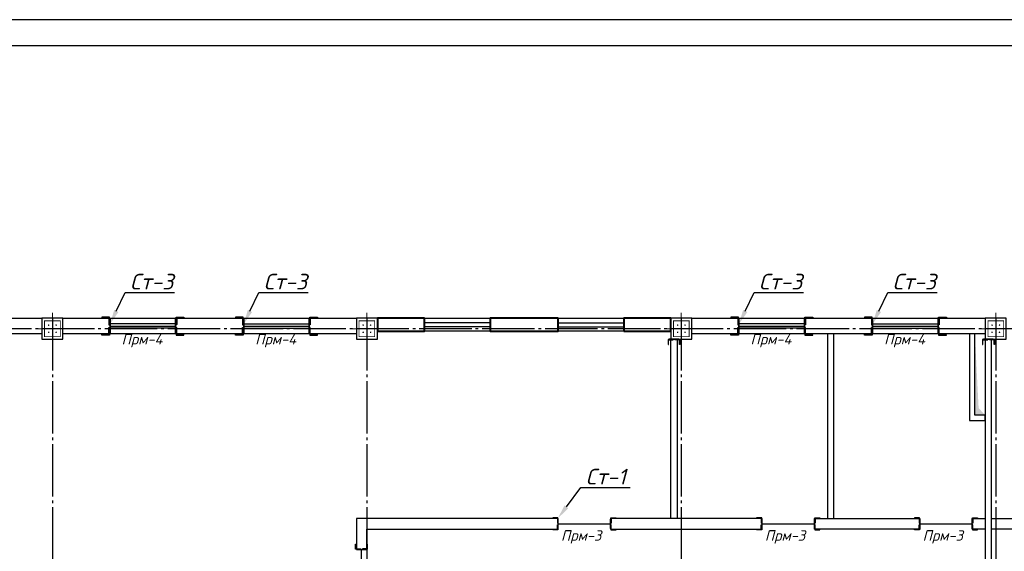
# Model space of a CAD drawing. Header units: millimetres. Extents: x -33345 to 4712671, y -3392 to 121473.
# Tile 340 of 656: x 1879431 to 1898218, y 76366 to 86501. Entities that reach past the tile are written whole.
import ezdxf
from ezdxf import colors
from ezdxf.entities.mleader import LeaderData, LeaderLine
from ezdxf.math import Vec2, Vec3

# ---------------------------------------------------------------- set-up
doc = ezdxf.new("R2010")
doc.units = ezdxf.units.MM
doc.linetypes.add('CENTER2', pattern=[28.575, 19.05, -3.175, 3.175, -3.175])
doc.linetypes.add('ГОСТ 2.303 5', pattern=[24, 20, -1.5, 1, -1.5])
for name, color, linetype, lineweight in [('.', 7, 'Continuous', 15), ('0.25', 7, 'Continuous', 25), ('5   0.30', 1, 'Continuous', 30), ('размер 0.09', 175, 'Continuous', 9)]:
    doc.layers.add(name, color=color, linetype=linetype, lineweight=lineweight)
doc.layers.add('00-Axes', color=1, linetype='CENTER2')
doc.layers.add('HA', color=9, linetype='Continuous')
doc.styles.add('ISOCPEUR', font='isocpeui.ttf', dxfattribs={"height": 300})
doc.styles.add('ГОСТ 250', font='isocpeui.ttf', dxfattribs={"height": 250})

# ---------------------------------------------------------------- blocks, each defined once
blk = doc.blocks.new('*U282')
at = {"layer": '0.25', "color": 5, "linetype": 'Continuous', "lineweight": 25, "ltscale": 100}
blk.add_lwpolyline([(-72619, 0), (0, 0), (0, 42000), (-72619, 42000), (-72619, 0)], dxfattribs=at)
at = {"layer": '0.25', "color": 7, "linetype": 'Continuous', "lineweight": 30, "ltscale": 100}
blk.add_lwpolyline([(-70619, 500), (-500, 500), (-500, 41500), (-70619, 41500), (-70619, 500)], dxfattribs=at)
blk = doc.blocks.new('fgfgfgfgggffrw')
at = {"layer": '00-Axes', "color": 251, "linetype": 'ГОСТ 2.303 5', "ltscale": 50, "true_color": 0x636466}
for points in [[(-30640, 13960), (-30640, -1440)], [(-24640, 13960), (-24640, -1440)], [(-18640, 13960), (-18640, -1440)], [(-12640, 13960), (-12640, -1440)], [(22960, 13760), (-41640, 13760)]]:
    blk.add_lwpolyline(points, dxfattribs=at)
blk = doc.blocks.new('column')
at = {"lineweight": 0}
for points in [[(-68, 56, -1), (-68, 86, -1)], [(68, 56, 1), (68, 86, 1)], [(-68, -56, 1), (-68, -86, 1)], [(68, -56, -1), (68, -86, -1)]]:
    blk.add_hatch(color=0, dxfattribs=at).paths.add_polyline_path(points)
at = {"color": 0, "lineweight": 0}
for p, q in [((0, 300), (0, -300)), ((300, 0), (-300, 0))]:
    blk.add_line(p, q, dxfattribs=at)
at = {"lineweight": 30}
blk.add_lwpolyline([(-200, 200), (200, 200), (200, -200), (-200, -200)], close=True, dxfattribs=at)
at = {"color": 0, "lineweight": 0, "const_width": 15}
blk.add_lwpolyline([(150, -150), (150, 150), (-150, 150), (-150, -150)], close=True, dxfattribs=at)
blk = doc.blocks.new('*U3545')
at = {"color": 0, "linetype": 'ByBlock', "lineweight": -2, "ltscale": 100}
blk.add_lwpolyline([(0, 0), (63, 0), (63, 2.7, 0.414214), (60.7, 5), (12, 5, -0.414214), (5, 12), (5, 60.7, 0.414214), (2.7, 63), (0, 63)], format="xyb", close=True, dxfattribs=at)
blk = doc.blocks.new('A$C0829442C')
at = {"layer": '5   0.30', "lineweight": 30, "ltscale": 200}
blk.add_line((0, 131), (0, 13.5), dxfattribs=at)
at = {"layer": '5   0.30', "lineweight": 30, "ltscale": 200, "xscale": -1, "rotation": 180}
blk.add_blockref('*U3545', (3.9, 146.4), dxfattribs=at)
at = {"layer": '5   0.30', "lineweight": 30, "ltscale": 200}
blk.add_blockref('*U3545', (3.9, 0), dxfattribs=at)

msp = doc.modelspace()

# ---------------------------------------------------------------- hatches: boundary and pattern name
at = {"layer": '.', "true_color": 0x636466}
h = msp.add_hatch(color=251, dxfattribs=at)
h.dxf.hatch_style = 1
h.paths.add_polyline_path([(1897728.005, 79095.541), (1897655.628, 80510.219), (1897655.628, 78960.219), (1897855.628, 78960.219)])

# ---------------------------------------------------------------- linework, layer by layer
at = {"color": 5}
for p, q in [((1882405.628, 80700.219, 1359241.496), (1881155.628, 80700.219, 1359241.496)), ((1882405.628, 80620.219, 1359241.496), (1881155.628, 80620.219, 1359241.496)), ((1883705.628, 80700.219, 1359241.496), (1884955.628, 80700.219, 1359241.496)), ((1883705.628, 80620.219, 1359241.496), (1884955.628, 80620.219, 1359241.496)), ((1888405.628, 80725.219, 1359241.496), (1887155.628, 80725.219, 1359241.496)), ((1888405.628, 80645.219, 1359241.496), (1887155.628, 80645.219, 1359241.496)), ((1889705.628, 80725.219, 1359241.496), (1890955.628, 80725.219, 1359241.496)), ((1889705.628, 80645.219, 1359241.496), (1890955.628, 80645.219, 1359241.496)), ((1894405.628, 80700.219, 1359241.496), (1893155.628, 80700.219, 1359241.496)), ((1894405.628, 80620.219, 1359241.496), (1893155.628, 80620.219, 1359241.496)), ((1895705.628, 80700.219, 1359241.496), (1896955.628, 80700.219, 1359241.496)), ((1895705.628, 80620.219, 1359241.496), (1896955.628, 80620.219, 1359241.496))]:
    msp.add_line(p, q, dxfattribs=at)
at = {"color": 6, "lineweight": 30}
for p, q in [((1881155.628, 80660.219, 1359241.496), (1882405.628, 80660.218, 1359241.496)), ((1883705.628, 80660.219, 1359241.496), (1884955.628, 80660.218, 1359241.496)), ((1893155.628, 80660.219, 1359241.496), (1894405.628, 80660.218, 1359241.496)), ((1895705.628, 80660.219, 1359241.496), (1896955.628, 80660.218, 1359241.496)), ((1885955.628, 75200.219, 1359241.496), (1885955.628, 76400.219, 1359241.496))]:
    msp.add_line(p, q, dxfattribs=at)
at = {"color": 177, "lineweight": 30, "true_color": 0x293189}
for p, q in [((1889705.628, 76890.218, 1359241.496), (1890705.628, 76890.218, 1359241.496)), ((1893595.628, 76890.219, 1359241.496), (1894595.628, 76890.219, 1359241.496)), ((1896605.628, 76890.218, 1359241.496), (1897605.628, 76890.218, 1359241.496))]:
    msp.add_line(p, q, dxfattribs=at)
at = {"elevation": 1359241.496}
for points in [[(1881155.628, 80810.219), (1882405.628, 80810.219), (1882405.628, 80510.219), (1881155.628, 80510.219)], [(1883705.628, 80810.219), (1884955.628, 80810.219), (1884955.628, 80510.219), (1883705.628, 80510.219)], [(1887155.628, 80810.219), (1888405.628, 80810.219), (1888405.628, 80560.219), (1887155.628, 80560.219)], [(1889705.628, 80810.219), (1890955.628, 80810.219), (1890955.628, 80560.219), (1889705.628, 80560.219)], [(1893155.628, 80810.219), (1894405.628, 80810.219), (1894405.628, 80510.219), (1893155.628, 80510.219)], [(1895705.628, 80810.219), (1896955.628, 80810.219), (1896955.628, 80510.219), (1895705.628, 80510.219)]]:
    msp.add_lwpolyline(points, close=True, dxfattribs=at)
at = {"color": 244, "lineweight": 40, "true_color": 0x991b1e, "elevation": 1359241.496}
for points in [[(1887155.628, 80810.219), (1886255.628, 80810.219), (1886255.628, 80560.219), (1887155.628, 80560.219)], [(1889705.628, 80810.219), (1888405.628, 80810.219), (1888405.628, 80560.219), (1889705.628, 80560.219)], [(1890955.628, 80560.219), (1891855.628, 80560.219), (1891855.628, 80810.219), (1890955.628, 80810.219)]]:
    msp.add_lwpolyline(points, close=True, dxfattribs=at)
at = {"layer": 'HA', "color": 250, "lineweight": 30, "ltscale": 100, "elevation": 1359241.496}
for points in [[(1878955.628, 80810.219), (1879855.628, 80810.219), (1879855.628, 80510.219), (1878955.628, 80510.219)], [(1880255.628, 80810.219), (1881155.628, 80810.219), (1881155.628, 80510.219), (1880255.628, 80510.219)], [(1882405.628, 80810.219), (1883705.628, 80810.219), (1883705.628, 80510.219), (1882405.628, 80510.219)], [(1884955.628, 80810.219), (1885855.628, 80810.219), (1885855.628, 80510.219), (1884955.628, 80510.219)], [(1892255.628, 80810.219), (1893155.628, 80810.219), (1893155.628, 80510.219), (1892255.628, 80510.219)], [(1894405.628, 80810.219), (1895705.628, 80810.219), (1895705.628, 80510.219), (1894405.628, 80510.219)], [(1896955.628, 80810.219), (1897855.628, 80810.219), (1897855.628, 80510.219), (1896955.628, 80510.219)], [(1891855.628, 80410.219), (1891975.628, 80410.219), (1891975.628, 76990.219), (1891855.628, 76990.219)], [(1894845.628, 76990.219), (1894965.628, 76990.219), (1894965.628, 80510.219), (1894845.628, 80510.219)], [(1897555.628, 80510.219), (1897555.628, 78860.219), (1897855.628, 78860.219), (1897855.628, 78960.219), (1897655.628, 78960.219), (1897655.628, 80510.219)], [(1897855.628, 74810.219), (1897975.628, 74810.219), (1897975.628, 80410.219), (1897855.628, 80410.219)], [(1890705.628, 76790.219), (1893595.628, 76790.219), (1893595.628, 76990.219), (1890705.628, 76990.219)], [(1894595.628, 76790.219), (1894595.628, 76990.219), (1896605.628, 76990.218), (1896605.628, 76790.218)], [(1897855.628, 76990.219), (1897855.628, 76790.219), (1897605.628, 76790.219), (1897605.628, 76990.219)], [(1901205.628, 76990.219), (1901205.628, 76790.219), (1897975.628, 76790.219), (1897975.628, 76990.219)]]:
    msp.add_lwpolyline(points, close=True, dxfattribs=at)
msp.add_lwpolyline([(1886055.628, 76400.219), (1886055.628, 76790.219), (1889705.628, 76790.219), (1889705.628, 76990.219), (1885855.628, 76990.219), (1885855.628, 76400.219), (1886055.628, 76400.219)], dxfattribs=at)

# ---------------------------------------------------------------- block references
at = {"color": 244, "lineweight": 50, "true_color": 0x991b1e}
msp.add_blockref('fgfgfgfgggffrw', (1910695.628, 66850.219, 1359241.496), dxfattribs=at)
at = {"xscale": -1, "rotation": 270}
for p in [(1880055.628, 80610.219, 1359241.496), (1886055.628, 80610.219, 1359241.496), (1892055.628, 80610.219, 1359241.496), (1898055.628, 80610.219, 1359241.496)]:
    msp.add_blockref('column', p, dxfattribs=at)
at = {"layer": '0.25', "ltscale": 100, "transparency": 33554687}
msp.add_blockref('*U282', (1937813.599, 44501.326, 1359241.5), dxfattribs=at)
at = {"layer": 'размер 0.09', "lineweight": 30, "ltscale": 200}
for p, xscale, yscale, zscale, rotation in [((1881155.628, 80830.095, 1359241.496), 2.351013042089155, 2.351013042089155, 2.351013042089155, 180.0000448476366), ((1882405.628, 80830.095, 1359241.496), -2.351013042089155, 2.351013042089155, 2.351013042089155, 179.9999551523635), ((1883705.628, 80830.095, 1359241.496), 2.351013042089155, 2.351013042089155, 2.351013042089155, 180.0000448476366), ((1884955.628, 80830.095, 1359241.496), -2.351013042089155, 2.351013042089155, 2.351013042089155, 179.9999551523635), ((1893155.628, 80830.095, 1359241.496), 2.351013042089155, 2.351013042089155, 2.351013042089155, 180.0000448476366), ((1894405.628, 80830.095, 1359241.496), -2.351013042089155, 2.351013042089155, 2.351013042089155, 179.9999551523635), ((1895705.628, 80830.095, 1359241.496), 2.351013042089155, 2.351013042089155, 2.351013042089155, 180.0000448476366), ((1896955.628, 80830.095, 1359241.496), -2.351013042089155, 2.351013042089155, 2.351013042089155, 179.9999551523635), ((1891803.129, 80410.219, 1359241.496), 1.556924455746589, 1.556924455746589, 1.556924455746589, 270.0000448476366), ((1897803.129, 80410.219, 1359241.496), 1.556924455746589, 1.556924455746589, 1.556924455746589, 270.0000448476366), ((1889705.628, 77002.716, 1359241.496), 1.556924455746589, 1.556924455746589, 1.556924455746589, 180.0000448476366), ((1890705.628, 77002.716, 1359241.496), -1.556924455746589, 1.556924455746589, 1.556924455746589, 179.9999551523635), ((1893595.628, 77002.716, 1359241.496), 1.556924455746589, 1.556924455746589, 1.556924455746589, 180.0000448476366), ((1894595.628, 77002.716, 1359241.496), -1.556924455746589, 1.556924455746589, 1.556924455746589, 179.9999551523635), ((1896605.628, 77002.715, 1359241.496), 1.556924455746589, 1.556924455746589, 1.556924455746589, 180.0000448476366), ((1897605.628, 77002.715, 1359241.496), -1.556924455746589, 1.556924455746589, 1.556924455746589, 179.9999551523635), ((1886068.125, 76400.219, 1359241.496), 1.556924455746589, 1.556924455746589, 1.556924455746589, 90.0000448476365)]:
    msp.add_blockref('A$C0829442C', p, dxfattribs=dict(at, xscale=xscale, yscale=yscale, zscale=zscale, rotation=rotation))

# ---------------------------------------------------------------- texts
at = {"transparency": 33554687, "char_height": 200, "attachment_point": 1, "style": 'ГОСТ 250'}
for s, insert in [('{\\C6;Прм-4}', (1881375.042, 80510.219, 1359241.496)), ('{\\C6;Прм-4}', (1883925.042, 80510.219, 1359241.496)), ('{\\C6;Прм-4}', (1893375.042, 80510.219, 1359241.496)), ('{\\C6;Прм-4}', (1895925.042, 80510.219, 1359241.496)), ('{\\C5;Прм-3}', (1889759.557, 76767.813, 1359241.496)), ('{\\C5;Прм-3}', (1893649.556, 76767.813, 1359241.496)), ('{\\C5;Прм-3}', (1896659.556, 76767.812, 1359241.496))]:
    msp.add_mtext_dynamic_manual_height_columns(s, width=5615.66788, gutter_width=1250, heights=[260], dxfattribs=dict(at, insert=insert))

# ---------------------------------------------------------------- leaders
at = {"transparency": 33554687}
ml = msp.add_multileader_mtext('Standard', dxfattribs=at)
ml.set_content('Ст-3', color=256, style='ISOCPEUR')
ml.set_leader_properties(color=256)
ml.build(insert=Vec2(0, 0))
ml.multileader.update_dxf_attribs({"text_left_attachment_type": 6, "text_right_attachment_type": 6, "dogleg_length": 1.827, "arrow_head_size": 274.097})
ctx = ml.context
ctx.base_point, ctx.char_height, ctx.arrow_head_size, ctx.landing_gap_size, ctx.plane_origin = Vec3(1881445.783, 81297.477, 1359241.496), 300, 274.097, 91.366, Vec3(1880893.33, 81710.798, 1359241.496)
ctx.left_attachment, ctx.right_attachment = 6, 6
notes = []
notes.append((ctx, [(0, (1, 1, 0), (1881443.955, 81297.477, 1359241.496), (1, 0), 1.827, [(0, [(1881155.628, 80700.219, 1359241.496)], 0, [])])]))
ctx.mtext.insert, ctx.mtext.flow_direction = Vec3(1881537.148, 81657.477, 1359241.496), 5
ml = msp.add_multileader_mtext('Standard', dxfattribs=at)
ml.set_content('Ст-3', color=256, style='ISOCPEUR')
ml.set_leader_properties(color=256)
ml.build(insert=Vec2(0, 0))
ml.multileader.update_dxf_attribs({"text_left_attachment_type": 6, "text_right_attachment_type": 6, "dogleg_length": 1.827, "arrow_head_size": 274.097})
ctx = ml.context
ctx.base_point, ctx.char_height, ctx.arrow_head_size, ctx.landing_gap_size, ctx.plane_origin = Vec3(1883995.783, 81297.477, 1359241.496), 300, 274.097, 91.366, Vec3(1883443.33, 81710.798, 1359241.496)
ctx.left_attachment, ctx.right_attachment = 6, 6
notes.append((ctx, [(0, (1, 1, 0), (1883993.955, 81297.477, 1359241.496), (1, 0), 1.827, [(0, [(1883705.628, 80700.219, 1359241.496)], 0, [])])]))
ctx.mtext.insert, ctx.mtext.flow_direction = Vec3(1884087.148, 81657.477, 1359241.496), 5
ml = msp.add_multileader_mtext('Standard', dxfattribs=at)
ml.set_content('Ст-3', color=256, style='ISOCPEUR')
ml.set_leader_properties(color=256)
ml.build(insert=Vec2(0, 0))
ml.multileader.update_dxf_attribs({"text_left_attachment_type": 6, "text_right_attachment_type": 6, "dogleg_length": 1.827, "arrow_head_size": 274.097})
ctx = ml.context
ctx.base_point, ctx.char_height, ctx.arrow_head_size, ctx.landing_gap_size, ctx.plane_origin = Vec3(1893445.783, 81297.477, 1359241.496), 300, 274.097, 91.366, Vec3(1892893.33, 81710.798, 1359241.496)
ctx.left_attachment, ctx.right_attachment = 6, 6
notes.append((ctx, [(0, (1, 1, 0), (1893443.955, 81297.477, 1359241.496), (1, 0), 1.827, [(0, [(1893155.628, 80700.219, 1359241.496)], 0, [])])]))
ctx.mtext.insert, ctx.mtext.flow_direction = Vec3(1893537.148, 81657.477, 1359241.496), 5
ml = msp.add_multileader_mtext('Standard', dxfattribs=at)
ml.set_content('Ст-3', color=256, style='ISOCPEUR')
ml.set_leader_properties(color=256)
ml.build(insert=Vec2(0, 0))
ml.multileader.update_dxf_attribs({"text_left_attachment_type": 6, "text_right_attachment_type": 6, "dogleg_length": 1.827, "arrow_head_size": 274.097})
ctx = ml.context
ctx.base_point, ctx.char_height, ctx.arrow_head_size, ctx.landing_gap_size, ctx.plane_origin = Vec3(1895995.783, 81297.477, 1359241.496), 300, 274.097, 91.366, Vec3(1895443.33, 81710.798, 1359241.496)
ctx.left_attachment, ctx.right_attachment = 6, 6
notes.append((ctx, [(0, (1, 1, 0), (1895993.955, 81297.477, 1359241.496), (1, 0), 1.827, [(0, [(1895705.628, 80700.219, 1359241.496)], 0, [])])]))
ctx.mtext.insert, ctx.mtext.flow_direction = Vec3(1896087.148, 81657.477, 1359241.496), 5
ml = msp.add_multileader_mtext('Standard', dxfattribs=at)
ml.set_content('Ст-1', color=256, style='ISOCPEUR')
ml.set_leader_properties(color=256)
ml.build(insert=Vec2(0, 0))
ml.multileader.update_dxf_attribs({"text_left_attachment_type": 6, "text_right_attachment_type": 6, "dogleg_length": 1.827, "arrow_head_size": 274.097})
ctx = ml.context
ctx.base_point, ctx.char_height, ctx.arrow_head_size, ctx.landing_gap_size, ctx.plane_origin = Vec3(1890140.144, 77579.646, 1359241.496), 300, 274.097, 91.366, Vec3(1889661.024, 76951.486, 1359241.496)
ctx.left_attachment, ctx.right_attachment = 6, 6
notes.append((ctx, [(0, (1, 1, 0), (1890138.317, 77579.646, 1359241.496), (1, 0), 1.827, [(0, [(1889697.922, 76993.411, 1359241.496)], 0, [])])]))
ctx.mtext.insert, ctx.mtext.flow_direction = Vec3(1890231.51, 77939.646, 1359241.496), 5
for ctx, leaders in notes:
    for number, flags, end, landing, length, lines in leaders:
        leader = LeaderData()
        leader.index, (leader.has_last_leader_line, leader.has_dogleg_vector, leader.attachment_direction) = number, flags
        leader.last_leader_point, leader.dogleg_vector, leader.dogleg_length = Vec3(end), Vec3(landing), length
        for number, points, colour, breaks in lines:
            line = LeaderLine()
            line.index, line.vertices, line.color, line.breaks = number, Vec3.list(points), colors.encode_raw_color(colour), breaks
            leader.lines.append(line)
        ctx.leaders.append(leader)

doc.saveas('drawing.dxf')
